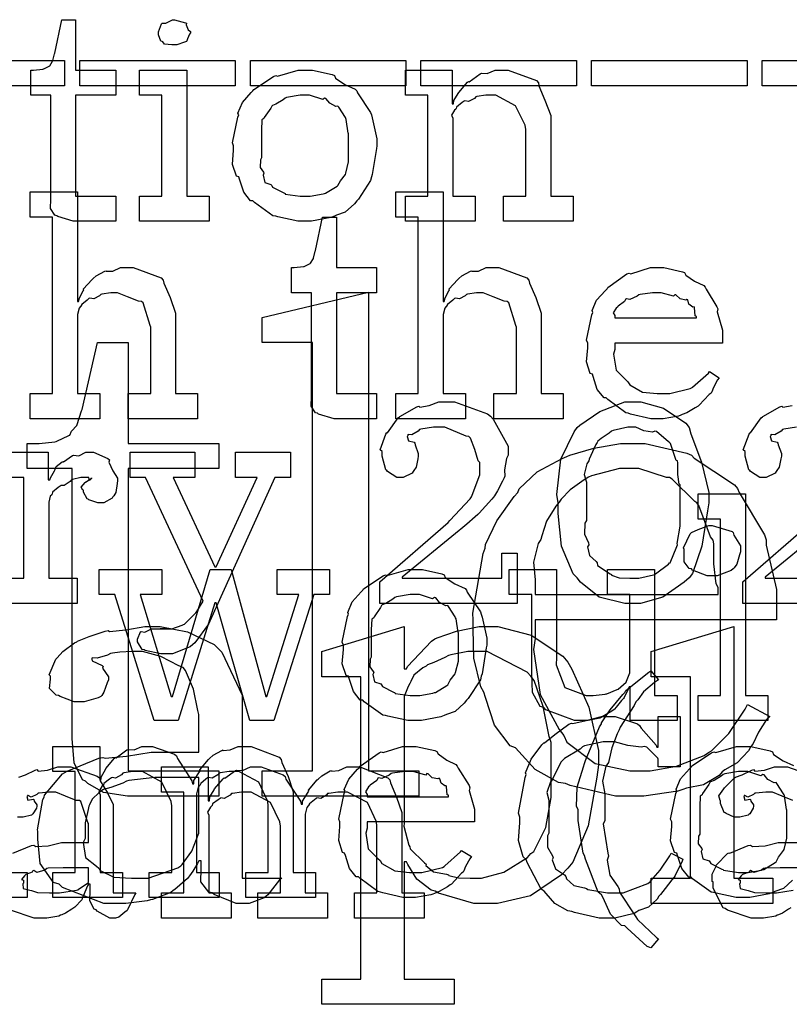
# Model space of a CAD drawing. Extents: x 0 to 8.5, y 0 to 11.
# Tile 303 of 379: x 4.244 to 4.668, y 7.252 to 7.795. Entities that reach past the tile are written whole.
import ezdxf

# ---------------------------------------------------------------- set-up
doc = ezdxf.new("R2010")
doc.units = 0
doc.layers.get('0').update_dxf_attribs({"linetype": 'CONTINUOUS'})

msp = doc.modelspace()

# ---------------------------------------------------------------- linework, layer by layer
at = {"color": 0}
for points in [[(4.27664, 7.68371), (4.2736, 7.68371), (4.26503, 7.68625), (4.26449, 7.68674), (4.26346, 7.68701), (4.26107, 7.69069), (4.26124, 7.6959), (4.26124, 7.6976), (4.26124, 7.75315), (4.25017, 7.75315), (4.25017, 7.76704), (4.25168, 7.76704), (4.25168, 7.76704), (4.25678, 7.76758), (4.25711, 7.76768), (4.25743, 7.76774), (4.26036, 7.76926), (4.26058, 7.76942), (4.26058, 7.76942), (4.26221, 7.77197), (4.26232, 7.77225), (4.26232, 7.77225), (4.26329, 7.77599), (4.2634, 7.77636), (4.26731, 7.79482), (4.2749, 7.79482), (4.2749, 7.76704), (4.29704, 7.76704), (4.29704, 7.75315), (4.2749, 7.75315), (4.2749, 7.6976), (4.29704, 7.6976), (4.29704, 7.68371), (4.29606, 7.68371), (4.29383, 7.68371), (4.29313, 7.68371), (4.29189, 7.68371), (4.28907, 7.68371), (4.28814, 7.68371), (4.28674, 7.68371), (4.28353, 7.68371), (4.2825, 7.68371), (4.28103, 7.68371), (4.27772, 7.68371), (4.27664, 7.68371)], [(4.32937, 7.78093), (4.32796, 7.78093), (4.32379, 7.78142), (4.32297, 7.78261), (4.32264, 7.78288), (4.32189, 7.78304), (4.32047, 7.78651), (4.32047, 7.78765), (4.32047, 7.78808), (4.32047, 7.78808), (4.32226, 7.79254), (4.32264, 7.79286), (4.32264, 7.79286), (4.3246, 7.79286), (4.32818, 7.79482), (4.32937, 7.79482), (4.32937, 7.79482), (4.3355, 7.79318), (4.33589, 7.79286), (4.33578, 7.79199), (4.33686, 7.78917), (4.33826, 7.78836), (4.33826, 7.78808), (4.33826, 7.78765), (4.33772, 7.78689), (4.33653, 7.78424), (4.3361, 7.7831), (4.33589, 7.78288), (4.33496, 7.78239), (4.33074, 7.78093), (4.32937, 7.78093)], [(4.18311, 7.77225), (4.26882, 7.77225), (4.26882, 7.75836), (4.18311, 7.75836), (4.18311, 7.77225)], [(4.27713, 7.77225), (4.36285, 7.77225), (4.36285, 7.75836), (4.27713, 7.75836), (4.27713, 7.77225)], [(4.37115, 7.77225), (4.45687, 7.77225), (4.45687, 7.75836), (4.37115, 7.75836), (4.37115, 7.77225)], [(4.46511, 7.77225), (4.55083, 7.77225), (4.55083, 7.75836), (4.46511, 7.75836), (4.46511, 7.77225)], [(4.55914, 7.77225), (4.64486, 7.77225), (4.64486, 7.75836), (4.55914, 7.75836), (4.55914, 7.77225)], [(4.6531, 7.77225), (4.73882, 7.77225), (4.73882, 7.75836), (4.6531, 7.75836), (4.6531, 7.77225)], [(4.31006, 7.6976), (4.32243, 7.6976), (4.32243, 7.75315), (4.31006, 7.75315), (4.31006, 7.76704), (4.3361, 7.76704), (4.3361, 7.6976), (4.34847, 7.6976), (4.34847, 7.68371), (4.31006, 7.68371), (4.31006, 7.6976)], [(4.40142, 7.68371), (4.39735, 7.68371), (4.38633, 7.68608), (4.38514, 7.68653), (4.38363, 7.68679), (4.37343, 7.69412), (4.37256, 7.69499), (4.37125, 7.69499), (4.36751, 7.69971), (4.36518, 7.70697), (4.36475, 7.70822), (4.3635, 7.70861), (4.36128, 7.715), (4.36193, 7.72282), (4.36193, 7.72537), (4.36128, 7.72694), (4.36426, 7.74104), (4.36475, 7.74229), (4.36431, 7.74338), (4.36675, 7.74914), (4.37169, 7.75467), (4.37256, 7.75553), (4.37304, 7.75629), (4.3839, 7.76357), (4.38514, 7.764), (4.38612, 7.76361), (4.39757, 7.76704), (4.40142, 7.76704), (4.40543, 7.76704), (4.41624, 7.76454), (4.41749, 7.764), (4.41808, 7.76264), (4.42329, 7.75911), (4.42899, 7.75651), (4.42985, 7.75553), (4.43018, 7.75444), (4.43739, 7.7436), (4.43788, 7.74229), (4.43837, 7.74078), (4.44092, 7.72922), (4.44092, 7.72537), (4.44065, 7.72379), (4.43837, 7.70953), (4.43788, 7.70822), (4.43739, 7.70611), (4.43072, 7.69596), (4.42985, 7.69499), (4.42854, 7.69325), (4.42344, 7.68875), (4.41868, 7.68707), (4.41749, 7.68653), (4.41558, 7.68582), (4.40494, 7.68371), (4.40142, 7.68371)], [(4.4566, 7.6976), (4.46897, 7.6976), (4.46897, 7.75315), (4.4566, 7.75315), (4.4566, 7.76704), (4.48242, 7.76704), (4.48242, 7.74837), (4.48307, 7.74837), (4.48307, 7.74837), (4.48335, 7.75032), (4.48574, 7.75413), (4.48611, 7.75467), (4.486, 7.75472), (4.49078, 7.76031), (4.49132, 7.76074), (4.49169, 7.76058), (4.49778, 7.76503), (4.49849, 7.76531), (4.49849, 7.76531), (4.50174, 7.76508), (4.50613, 7.76704), (4.5076, 7.76704), (4.51318, 7.76704), (4.52881, 7.76129), (4.52994, 7.7601), (4.53006, 7.75836), (4.53347, 7.75049), (4.53668, 7.74192), (4.53668, 7.73904), (4.53668, 7.6976), (4.54904, 7.6976), (4.54904, 7.68371), (4.51064, 7.68371), (4.51064, 7.6976), (4.523, 7.6976), (4.523, 7.73426), (4.52257, 7.73671), (4.51731, 7.74735), (4.5064, 7.75315), (4.50282, 7.75315), (4.50097, 7.75315), (4.49604, 7.75244), (4.49544, 7.75228), (4.49468, 7.75142), (4.49138, 7.74972), (4.48936, 7.75017), (4.48893, 7.74989), (4.48785, 7.74914), (4.48475, 7.74664), (4.48449, 7.74582), (4.48438, 7.74556), (4.48361, 7.7449), (4.48204, 7.74219), (4.48264, 7.7405), (4.48264, 7.7399), (4.48264, 7.6976), (4.49501, 7.6976), (4.49501, 7.68371), (4.4566, 7.68371), (4.4566, 7.6976)], [(4.40142, 7.6976), (4.40408, 7.6976), (4.41129, 7.69889), (4.41206, 7.69911), (4.4126, 7.69928), (4.41894, 7.70301), (4.41943, 7.70344), (4.41943, 7.70344), (4.42079, 7.70594), (4.42356, 7.70958), (4.42378, 7.71018), (4.42378, 7.71018), (4.42529, 7.71653), (4.42529, 7.71864), (4.42529, 7.7321), (4.42513, 7.73232), (4.42399, 7.73975), (4.42378, 7.74035), (4.42356, 7.74094), (4.41992, 7.74664), (4.41943, 7.74707), (4.41835, 7.74696), (4.41493, 7.74875), (4.41282, 7.75142), (4.41206, 7.75163), (4.41108, 7.75087), (4.40381, 7.75315), (4.40142, 7.75315), (4.39865, 7.75315), (4.39111, 7.7519), (4.39035, 7.75163), (4.38921, 7.75065), (4.38525, 7.74821), (4.38336, 7.7475), (4.38297, 7.74707), (4.38243, 7.74599), (4.37885, 7.741), (4.37864, 7.74035), (4.37756, 7.73964), (4.37733, 7.734), (4.37733, 7.7321), (4.37733, 7.71864), (4.37674, 7.71756), (4.37651, 7.71337), (4.37842, 7.71083), (4.37864, 7.71018), (4.37819, 7.70915), (4.37912, 7.70508), (4.38249, 7.704), (4.38297, 7.70344), (4.3834, 7.70253), (4.3896, 7.69937), (4.39035, 7.69911), (4.3904, 7.69874), (4.39865, 7.6976), (4.40142, 7.6976)], [(4.24983, 7.58876), (4.26221, 7.58876), (4.26221, 7.68599), (4.24983, 7.68599), (4.24983, 7.69987), (4.27588, 7.69987), (4.27588, 7.63954), (4.27653, 7.63954), (4.27653, 7.63954), (4.27701, 7.6415), (4.27903, 7.64529), (4.27935, 7.64583), (4.27908, 7.64632), (4.28401, 7.65169), (4.28456, 7.65213), (4.28456, 7.65213), (4.28624, 7.65365), (4.29101, 7.65625), (4.29172, 7.65647), (4.29178, 7.65625), (4.29531, 7.65625), (4.29958, 7.65821), (4.30106, 7.65821), (4.30658, 7.65821), (4.32206, 7.65246), (4.32319, 7.65126), (4.32346, 7.64953), (4.32699, 7.64165), (4.32992, 7.63308), (4.32992, 7.63021), (4.32992, 7.58876), (4.34207, 7.58876), (4.34207, 7.57487), (4.30388, 7.57487), (4.30388, 7.58876), (4.31625, 7.58876), (4.31625, 7.62543), (4.31597, 7.62631), (4.31207, 7.63878), (4.31125, 7.63954), (4.30946, 7.6396), (4.30354, 7.64199), (4.2979, 7.64432), (4.29606, 7.64432), (4.29422, 7.64432), (4.28928, 7.64361), (4.28868, 7.64344), (4.28803, 7.64258), (4.28489, 7.6409), (4.28267, 7.64133), (4.28217, 7.64106), (4.28119, 7.64025), (4.27826, 7.63781), (4.27778, 7.63699), (4.27761, 7.63672), (4.27681, 7.63579), (4.27588, 7.63226), (4.27588, 7.63108), (4.27588, 7.58876), (4.28825, 7.58876), (4.28825, 7.57487), (4.24983, 7.57487), (4.24983, 7.58876)], [(4.45133, 7.58876), (4.46371, 7.58876), (4.46371, 7.68599), (4.45133, 7.68599), (4.45133, 7.69987), (4.47738, 7.69987), (4.47738, 7.63954), (4.47803, 7.63954), (4.47803, 7.63954), (4.47851, 7.6415), (4.48053, 7.64529), (4.48085, 7.64583), (4.48058, 7.64632), (4.48551, 7.65169), (4.48606, 7.65213), (4.48606, 7.65213), (4.48774, 7.65365), (4.49251, 7.65625), (4.49322, 7.65647), (4.49328, 7.65625), (4.49681, 7.65625), (4.50108, 7.65821), (4.50256, 7.65821), (4.50808, 7.65821), (4.52354, 7.65246), (4.52468, 7.65126), (4.52496, 7.64953), (4.52849, 7.64165), (4.53142, 7.63308), (4.53142, 7.63021), (4.53142, 7.58876), (4.54357, 7.58876), (4.54357, 7.57487), (4.50537, 7.57487), (4.50537, 7.58876), (4.51774, 7.58876), (4.51774, 7.62543), (4.51747, 7.62631), (4.51357, 7.63878), (4.51275, 7.63954), (4.51096, 7.6396), (4.50504, 7.64199), (4.4994, 7.64432), (4.49756, 7.64432), (4.49571, 7.64432), (4.49078, 7.64361), (4.49018, 7.64344), (4.48953, 7.64258), (4.48639, 7.6409), (4.48415, 7.64133), (4.48367, 7.64106), (4.48269, 7.64025), (4.47976, 7.63781), (4.47928, 7.63699), (4.47911, 7.63672), (4.47831, 7.63579), (4.47738, 7.63226), (4.47738, 7.63108), (4.47738, 7.58876), (4.48975, 7.58876), (4.48975, 7.57487), (4.45133, 7.57487), (4.45133, 7.58876)], [(4.42031, 7.57487), (4.41726, 7.57487), (4.40869, 7.57742), (4.40815, 7.5779), (4.40712, 7.57818), (4.40474, 7.58188), (4.40489, 7.58708), (4.40489, 7.58876), (4.40489, 7.64432), (4.39382, 7.64432), (4.39382, 7.65821), (4.39535, 7.65821), (4.39535, 7.65821), (4.40044, 7.65875), (4.40076, 7.65886), (4.4011, 7.6589), (4.40403, 7.66043), (4.40424, 7.6606), (4.40424, 7.6606), (4.40587, 7.66314), (4.40597, 7.66342), (4.40597, 7.66342), (4.40696, 7.66715), (4.40707, 7.66754), (4.41097, 7.68599), (4.41857, 7.68599), (4.41857, 7.65821), (4.44069, 7.65821), (4.44069, 7.64432), (4.41857, 7.64432), (4.41857, 7.58876), (4.44069, 7.58876), (4.44069, 7.57487), (4.43972, 7.57487), (4.4375, 7.57487), (4.43679, 7.57487), (4.43554, 7.57487), (4.43272, 7.57487), (4.43181, 7.57487), (4.43039, 7.57487), (4.42719, 7.57487), (4.42617, 7.57487), (4.42469, 7.57487), (4.42139, 7.57487), (4.42031, 7.57487)], [(4.59592, 7.57487), (4.59179, 7.57487), (4.58062, 7.57742), (4.57943, 7.5779), (4.57801, 7.57818), (4.56808, 7.5855), (4.56728, 7.58637), (4.56608, 7.58632), (4.56233, 7.59093), (4.56011, 7.59814), (4.55968, 7.59939), (4.55843, 7.59978), (4.55643, 7.60628), (4.55707, 7.61399), (4.55707, 7.61654), (4.55643, 7.61811), (4.5594, 7.63222), (4.5599, 7.63346), (4.55946, 7.6345), (4.5619, 7.64014), (4.56685, 7.64561), (4.56771, 7.64649), (4.56819, 7.64725), (4.57867, 7.65468), (4.57986, 7.65517), (4.58083, 7.65479), (4.59164, 7.65821), (4.59526, 7.65821), (4.59907, 7.65821), (4.60932, 7.65588), (4.61046, 7.65539), (4.61111, 7.65403), (4.61594, 7.65061), (4.62099, 7.64822), (4.62175, 7.64735), (4.62224, 7.64626), (4.62825, 7.63661), (4.62869, 7.63542), (4.62831, 7.63385), (4.63129, 7.62364), (4.63129, 7.62022), (4.63129, 7.61654), (4.57206, 7.61654), (4.57206, 7.61307), (4.57135, 7.61046), (4.57269, 7.60167), (4.57801, 7.59636), (4.57921, 7.59526), (4.58024, 7.59364), (4.58724, 7.58957), (4.59538, 7.58876), (4.5981, 7.58876), (4.60221, 7.58876), (4.61356, 7.59147), (4.61458, 7.59201), (4.61481, 7.59233), (4.62354, 7.60004), (4.62414, 7.60092), (4.62956, 7.59744), (4.62858, 7.59625), (4.62631, 7.59207), (4.62543, 7.58963), (4.625, 7.58897), (4.62403, 7.58826), (4.61854, 7.58236), (4.61783, 7.58182), (4.61632, 7.58089), (4.61176, 7.57818), (4.60915, 7.57715), (4.60829, 7.57682), (4.6071, 7.57633), (4.59868, 7.57487), (4.59592, 7.57487)], [(4.37761, 7.38075), (4.40539, 7.38075), (4.40539, 7.61686), (4.37761, 7.61686), (4.37761, 7.63075), (4.43619, 7.64464), (4.43619, 7.38075), (4.46397, 7.38075), (4.46397, 7.36686), (4.37761, 7.36686), (4.37761, 7.38075)], [(4.57206, 7.63043), (4.61697, 7.63043), (4.61697, 7.63129), (4.61621, 7.63157), (4.61589, 7.63613), (4.61567, 7.6365), (4.61496, 7.63644), (4.61279, 7.63797), (4.61219, 7.64035), (4.61176, 7.64063), (4.61106, 7.64025), (4.60792, 7.6409), (4.60568, 7.64312), (4.60504, 7.64324), (4.60433, 7.64236), (4.5975, 7.64432), (4.59526, 7.64432), (4.59278, 7.64432), (4.58599, 7.64344), (4.58529, 7.64324), (4.58421, 7.64236), (4.58024, 7.64057), (4.57835, 7.6409), (4.5779, 7.64063), (4.57736, 7.63949), (4.57379, 7.63693), (4.57357, 7.6365), (4.57281, 7.6359), (4.57113, 7.63325), (4.57206, 7.63178), (4.57206, 7.63129), (4.57206, 7.63043)], [(4.30794, 7.36686), (4.3035, 7.36686), (4.29025, 7.36893), (4.28163, 7.37375), (4.28039, 7.37511), (4.2786, 7.37582), (4.27399, 7.38519), (4.273, 7.39865), (4.273, 7.4031), (4.273, 7.54742), (4.24826, 7.54742), (4.24826, 7.56131), (4.25174, 7.56131), (4.25483, 7.56131), (4.26335, 7.56222), (4.26411, 7.56239), (4.26454, 7.56256), (4.27121, 7.56554), (4.27171, 7.56586), (4.27171, 7.56586), (4.27263, 7.56799), (4.27561, 7.57118), (4.27582, 7.57172), (4.27582, 7.57172), (4.27821, 7.57921), (4.27843, 7.57997), (4.28689, 7.61686), (4.30382, 7.61686), (4.30382, 7.56131), (4.35374, 7.56131), (4.35374, 7.54742), (4.30382, 7.54742), (4.30382, 7.38075), (4.35374, 7.38075), (4.35374, 7.36686), (4.35161, 7.36686), (4.34685, 7.36686), (4.34526, 7.36686), (4.34244, 7.36686), (4.3361, 7.36686), (4.33399, 7.36686), (4.33074, 7.36686), (4.3234, 7.36686), (4.32096, 7.36686), (4.31771, 7.36686), (4.31039, 7.36686), (4.30794, 7.36686)], [(4.44243, 7.48497), (4.48019, 7.51774), (4.48107, 7.51872), (4.49224, 7.53071), (4.493, 7.53185), (4.49333, 7.53276), (4.49756, 7.544), (4.49756, 7.54769), (4.49756, 7.55072), (4.49675, 7.5516), (4.49479, 7.55783), (4.49246, 7.56418), (4.49149, 7.56506), (4.49013, 7.56521), (4.4784, 7.57026), (4.47456, 7.57026), (4.472, 7.57026), (4.46506, 7.56917), (4.46436, 7.56896), (4.46354, 7.56803), (4.46007, 7.56597), (4.45817, 7.56619), (4.45785, 7.56592), (4.45785, 7.56549), (4.45757, 7.56511), (4.45833, 7.56278), (4.46143, 7.5619), (4.46175, 7.56136), (4.46192, 7.56049), (4.46371, 7.55578), (4.46371, 7.55419), (4.46343, 7.55268), (4.46251, 7.54813), (4.46132, 7.54633), (4.46089, 7.54574), (4.46035, 7.54492), (4.45535, 7.54249), (4.45372, 7.54249), (4.45188, 7.54249), (4.44678, 7.54574), (4.44635, 7.54639), (4.44586, 7.54671), (4.44374, 7.55431), (4.44374, 7.55681), (4.44276, 7.55767), (4.4459, 7.5664), (4.44635, 7.56722), (4.44672, 7.56717), (4.45253, 7.57531), (4.45329, 7.5759), (4.45344, 7.57607), (4.46289, 7.58143), (4.46392, 7.58176), (4.46457, 7.58122), (4.46967, 7.58214), (4.4751, 7.58415), (4.47694, 7.58415), (4.48356, 7.58415), (4.50179, 7.57764), (4.50342, 7.57633), (4.50489, 7.5746), (4.51318, 7.55979), (4.51318, 7.55485), (4.51232, 7.553), (4.51118, 7.54671), (4.51133, 7.54324), (4.51101, 7.54226), (4.51004, 7.54053), (4.50726, 7.5351), (4.50575, 7.53244), (4.50515, 7.53162), (4.50424, 7.53054), (4.49729, 7.52285), (4.49647, 7.52208), (4.49496, 7.52078), (4.4904, 7.51676), (4.48714, 7.51394), (4.48628, 7.51318), (4.45481, 7.48757), (4.45481, 7.48693), (4.50971, 7.48693), (4.50971, 7.50082), (4.51818, 7.50082), (4.51818, 7.47304), (4.44243, 7.47304), (4.44243, 7.48497)], [(4.58214, 7.47304), (4.57742, 7.47304), (4.56337, 7.47657), (4.55311, 7.48481), (4.55132, 7.48714), (4.5491, 7.48947), (4.54264, 7.50456), (4.54069, 7.52263), (4.54069, 7.5286), (4.53999, 7.53315), (4.54226, 7.55263), (4.54953, 7.56771), (4.55132, 7.57004), (4.55268, 7.57129), (4.56375, 7.57894), (4.57753, 7.58415), (4.58214, 7.58415), (4.58632, 7.58415), (4.59885, 7.58062), (4.61117, 7.57243), (4.61296, 7.57004), (4.61382, 7.56657), (4.61968, 7.55094), (4.62381, 7.53418), (4.62381, 7.5286), (4.6231, 7.52403), (4.62001, 7.50456), (4.61475, 7.48953), (4.61296, 7.48714), (4.61025, 7.48481), (4.59853, 7.47657), (4.58621, 7.47304), (4.58214, 7.47304)], [(4.58214, 7.48693), (4.58513, 7.48693), (4.59326, 7.48876), (4.59407, 7.4891), (4.59435, 7.48931), (4.60157, 7.49474), (4.60211, 7.49539), (4.60254, 7.49539), (4.60622, 7.50439), (4.60644, 7.50538), (4.60628, 7.50603), (4.60796, 7.51563), (4.60796, 7.51882), (4.60796, 7.53836), (4.60742, 7.53879), (4.60678, 7.54417), (4.60667, 7.55063), (4.60644, 7.5516), (4.60579, 7.55186), (4.6026, 7.56114), (4.60211, 7.56179), (4.60157, 7.56207), (4.59489, 7.56776), (4.59407, 7.56808), (4.59283, 7.56754), (4.58789, 7.56825), (4.58356, 7.57026), (4.58214, 7.57026), (4.57915, 7.57026), (4.57101, 7.56847), (4.57021, 7.56808), (4.56885, 7.567), (4.56451, 7.56396), (4.56267, 7.56244), (4.56218, 7.56179), (4.56147, 7.56065), (4.55783, 7.55263), (4.55761, 7.5516), (4.55653, 7.55007), (4.55518, 7.54422), (4.55632, 7.53982), (4.55632, 7.53836), (4.55632, 7.51882), (4.55544, 7.51731), (4.55533, 7.51129), (4.5574, 7.5064), (4.55761, 7.50538), (4.55701, 7.50429), (4.55806, 7.4994), (4.56164, 7.4961), (4.56218, 7.49539), (4.5625, 7.49403), (4.56939, 7.48947), (4.57021, 7.4891), (4.57015, 7.48872), (4.57438, 7.48719), (4.58018, 7.48693), (4.58214, 7.48693)], [(4.58165, 7.36686), (4.57243, 7.36686), (4.54747, 7.37267), (4.54476, 7.37381), (4.54101, 7.37446), (4.52815, 7.38146), (4.51904, 7.3915), (4.51719, 7.39356), (4.51426, 7.39458), (4.50564, 7.40593), (4.50082, 7.42117), (4.49983, 7.42415), (4.4981, 7.42703), (4.49431, 7.44293), (4.49397, 7.45882), (4.49397, 7.46408), (4.49371, 7.46772), (4.4994, 7.50065), (4.50049, 7.50358), (4.50076, 7.50558), (4.507, 7.51867), (4.51654, 7.53207), (4.5185, 7.53418), (4.51926, 7.53629), (4.52929, 7.54562), (4.54303, 7.553), (4.54563, 7.55414), (4.54715, 7.55479), (4.56049, 7.55871), (4.57519, 7.56131), (4.58014, 7.56131), (4.58865, 7.56131), (4.61171, 7.55588), (4.61421, 7.55479), (4.61572, 7.55311), (4.62657, 7.54601), (4.63786, 7.53836), (4.6396, 7.53635), (4.64051, 7.53418), (4.65451, 7.5109), (4.65543, 7.50814), (4.65539, 7.50526), (4.66108, 7.48074), (4.66108, 7.47254), (4.66108, 7.46408), (4.52806, 7.46408), (4.52806, 7.45367), (4.52724, 7.44775), (4.53082, 7.42296), (4.54124, 7.40354), (4.54389, 7.40028), (4.54563, 7.3966), (4.56119, 7.38493), (4.58024, 7.38075), (4.58664, 7.38075), (4.59142, 7.38075), (4.6059, 7.38331), (4.62125, 7.38926), (4.62354, 7.39094), (4.62517, 7.39182), (4.63476, 7.40142), (4.64372, 7.41471), (4.64501, 7.41743), (4.65739, 7.41069), (4.6556, 7.40912), (4.65121, 7.40207), (4.64806, 7.39556), (4.64697, 7.39421), (4.64561, 7.39182), (4.63932, 7.38514), (4.63265, 7.38135), (4.63113, 7.38032), (4.62944, 7.37819), (4.62082, 7.37315), (4.61149, 7.37121), (4.60943, 7.37056), (4.60672, 7.36962), (4.58789, 7.36686), (4.58165, 7.36686)], [(4.32497, 7.44526), (4.32189, 7.44526), (4.31326, 7.4471), (4.31261, 7.44743), (4.31147, 7.4476), (4.30892, 7.45187), (4.30892, 7.45329), (4.30892, 7.45329), (4.31071, 7.45736), (4.31108, 7.45762), (4.31108, 7.45762), (4.3131, 7.45725), (4.31662, 7.45915), (4.31782, 7.45915), (4.31782, 7.45915), (4.32221, 7.45915), (4.32368, 7.45915), (4.32368, 7.45915), (4.32585, 7.45915), (4.32585, 7.45915), (4.32547, 7.45915), (4.3246, 7.45915), (4.32433, 7.45915), (4.32362, 7.45915), (4.322, 7.45915), (4.3215, 7.45915), (4.3226, 7.45915), (4.32503, 7.45915), (4.32585, 7.45915), (4.32796, 7.45915), (4.33361, 7.46115), (4.33431, 7.46153), (4.33479, 7.46169), (4.34115, 7.46789), (4.34169, 7.46869), (4.34517, 7.47433), (4.31347, 7.54249), (4.30501, 7.54249), (4.30501, 7.55638), (4.3406, 7.55638), (4.3406, 7.54249), (4.32867, 7.54249), (4.35167, 7.49322), (4.35232, 7.49322), (4.37489, 7.54249), (4.36296, 7.54249), (4.36296, 7.55638), (4.39333, 7.55638), (4.39333, 7.54249), (4.38465, 7.54249), (4.34885, 7.46326), (4.34804, 7.46164), (4.3405, 7.45133), (4.33951, 7.45047), (4.33794, 7.44917), (4.32818, 7.44526), (4.32497, 7.44526)], [(4.52806, 7.47797), (4.62896, 7.47797), (4.62896, 7.48188), (4.62788, 7.48394), (4.62657, 7.49496), (4.62657, 7.50597), (4.62614, 7.50792), (4.62478, 7.50976), (4.61822, 7.52713), (4.61724, 7.52854), (4.61615, 7.52929), (4.60357, 7.54161), (4.60206, 7.54243), (4.60053, 7.54254), (4.58524, 7.54742), (4.58014, 7.54742), (4.57449, 7.54742), (4.55919, 7.54346), (4.55757, 7.54264), (4.55501, 7.54113), (4.54731, 7.53569), (4.54237, 7.53049), (4.54129, 7.52897), (4.53944, 7.52675), (4.5344, 7.51833), (4.53185, 7.51036), (4.53131, 7.50836), (4.52968, 7.50618), (4.52724, 7.49576), (4.52806, 7.486), (4.52806, 7.48275), (4.52806, 7.47797)], [(4.61789, 7.42236), (4.63026, 7.42236), (4.63026, 7.51958), (4.61789, 7.51958), (4.61789, 7.53347), (4.64393, 7.53347), (4.64393, 7.42236), (4.65631, 7.42236), (4.65631, 7.40847), (4.61789, 7.40847), (4.61789, 7.42236)], [(4.62571, 7.48822), (4.62283, 7.48822), (4.61486, 7.49149), (4.61421, 7.49214), (4.61301, 7.4924), (4.61014, 7.49593), (4.61029, 7.50011), (4.61029, 7.50146), (4.61029, 7.50276), (4.60986, 7.50364), (4.61356, 7.51144), (4.61421, 7.5121), (4.61421, 7.5121), (4.61789, 7.51378), (4.62375, 7.516), (4.62571, 7.516), (4.62571, 7.516), (4.63656, 7.51275), (4.63721, 7.5121), (4.63753, 7.51064), (4.64133, 7.50478), (4.64133, 7.50276), (4.64133, 7.50146), (4.64074, 7.49983), (4.63921, 7.49479), (4.63775, 7.49274), (4.63721, 7.49214), (4.63618, 7.49115), (4.62831, 7.48822), (4.62571, 7.48822)], [(4.2965, 7.47792), (4.28782, 7.47792), (4.28782, 7.49181), (4.32232, 7.49181), (4.32232, 7.47792), (4.31039, 7.47792), (4.32753, 7.42171), (4.32818, 7.42171), (4.34901, 7.49181), (4.36051, 7.49181), (4.37961, 7.42171), (4.38026, 7.42171), (4.39785, 7.47792), (4.3859, 7.47792), (4.3859, 7.49181), (4.41476, 7.49181), (4.41476, 7.47792), (4.40608, 7.47792), (4.38417, 7.40847), (4.37093, 7.40847), (4.35226, 7.47336), (4.35161, 7.47336), (4.33143, 7.40847), (4.31819, 7.40847), (4.2965, 7.47792)], [(4.46192, 7.40847), (4.45785, 7.40847), (4.44683, 7.41086), (4.44564, 7.41129), (4.44412, 7.41157), (4.43392, 7.41889), (4.43306, 7.41976), (4.43175, 7.41976), (4.428, 7.42449), (4.42567, 7.43175), (4.42524, 7.433), (4.42399, 7.43338), (4.42176, 7.43978), (4.42242, 7.4476), (4.42242, 7.45014), (4.42176, 7.45171), (4.42475, 7.46582), (4.42524, 7.46707), (4.42481, 7.46815), (4.42725, 7.4739), (4.43218, 7.47944), (4.43306, 7.48031), (4.43354, 7.48107), (4.44439, 7.48833), (4.44564, 7.48876), (4.44661, 7.48839), (4.45806, 7.49181), (4.46192, 7.49181), (4.46593, 7.49181), (4.47672, 7.48931), (4.47797, 7.48876), (4.47857, 7.48742), (4.48378, 7.48389), (4.48947, 7.48128), (4.49035, 7.48031), (4.49067, 7.47922), (4.49789, 7.46838), (4.49837, 7.46707), (4.49886, 7.46556), (4.50142, 7.454), (4.50142, 7.45014), (4.50114, 7.44857), (4.49886, 7.43431), (4.49837, 7.433), (4.49789, 7.43088), (4.49121, 7.42074), (4.49035, 7.41976), (4.48904, 7.41803), (4.48394, 7.41351), (4.47917, 7.41183), (4.47797, 7.41129), (4.47607, 7.4106), (4.46544, 7.40847), (4.46192, 7.40847)], [(4.55528, 7.40847), (4.54969, 7.40847), (4.53401, 7.41444), (4.53293, 7.41564), (4.53093, 7.41629), (4.52658, 7.42393), (4.52621, 7.43435), (4.52621, 7.43778), (4.52621, 7.47792), (4.51383, 7.47792), (4.51383, 7.49181), (4.53988, 7.49181), (4.53988, 7.44319), (4.53961, 7.43918), (4.54449, 7.42671), (4.55615, 7.42236), (4.56006, 7.42236), (4.56006, 7.42236), (4.56662, 7.42313), (4.56722, 7.42324), (4.5676, 7.42333), (4.57324, 7.42557), (4.57374, 7.42583), (4.57374, 7.42583), (4.57818, 7.42974), (4.5785, 7.43018), (4.5785, 7.43018), (4.58024, 7.43474), (4.58024, 7.43625), (4.58024, 7.47792), (4.56787, 7.47792), (4.56787, 7.49181), (4.59392, 7.49181), (4.59392, 7.42236), (4.60628, 7.42236), (4.60628, 7.40847), (4.58046, 7.40847), (4.58046, 7.42714), (4.57981, 7.42714), (4.57954, 7.42626), (4.5771, 7.42122), (4.57676, 7.42062), (4.57574, 7.41954), (4.57281, 7.41596), (4.57189, 7.41487), (4.57156, 7.41456), (4.57042, 7.41363), (4.56506, 7.41054), (4.5644, 7.41021), (4.56369, 7.40978), (4.55735, 7.40847), (4.55528, 7.40847)], [(4.46192, 7.42236), (4.46457, 7.42236), (4.47179, 7.42367), (4.47254, 7.42389), (4.4731, 7.42404), (4.47944, 7.42779), (4.47993, 7.42822), (4.47993, 7.42822), (4.48128, 7.43072), (4.48406, 7.43435), (4.48426, 7.43494), (4.48426, 7.43494), (4.48579, 7.44129), (4.48579, 7.44342), (4.48579, 7.45688), (4.48562, 7.45708), (4.48449, 7.46451), (4.48426, 7.46511), (4.48406, 7.46571), (4.48042, 7.4714), (4.47993, 7.47185), (4.47885, 7.47174), (4.47542, 7.47353), (4.47331, 7.47618), (4.47254, 7.4764), (4.47157, 7.47564), (4.46431, 7.47792), (4.46192, 7.47792), (4.45915, 7.47792), (4.45161, 7.47667), (4.45085, 7.4764), (4.44971, 7.47542), (4.44575, 7.47299), (4.44385, 7.47228), (4.44347, 7.47185), (4.44293, 7.47076), (4.43935, 7.46576), (4.43913, 7.46511), (4.43804, 7.46442), (4.43782, 7.45876), (4.43782, 7.45688), (4.43782, 7.44342), (4.43722, 7.44233), (4.43701, 7.43815), (4.43892, 7.4356), (4.43913, 7.43494), (4.43869, 7.43392), (4.43961, 7.42985), (4.44299, 7.42876), (4.44347, 7.42822), (4.4439, 7.42731), (4.45008, 7.42415), (4.45085, 7.42389), (4.4509, 7.4235), (4.45915, 7.42236), (4.46192, 7.42236)], [(4.29872, 7.30767), (4.29047, 7.30767), (4.26768, 7.31657), (4.26574, 7.31831), (4.26275, 7.31922), (4.25537, 7.32975), (4.25401, 7.34315), (4.25401, 7.3476), (4.25396, 7.34836), (4.25689, 7.36496), (4.25749, 7.36626), (4.25771, 7.3674), (4.26764, 7.37907), (4.26899, 7.37993), (4.27018, 7.38064), (4.28765, 7.38775), (4.28982, 7.38818), (4.29124, 7.38775), (4.303, 7.38894), (4.31651, 7.391), (4.32107, 7.391), (4.34278, 7.391), (4.34278, 7.41183), (4.34224, 7.41411), (4.33979, 7.42589), (4.3355, 7.43619), (4.3341, 7.43767), (4.33171, 7.43875), (4.32183, 7.44374), (4.31164, 7.44656), (4.30826, 7.44656), (4.30599, 7.44656), (4.29926, 7.44629), (4.29525, 7.44569), (4.29417, 7.44547), (4.29249, 7.44456), (4.28674, 7.44282), (4.28435, 7.44314), (4.28375, 7.44288), (4.28375, 7.44243), (4.28407, 7.4414), (4.2895, 7.43881), (4.29004, 7.43832), (4.28976, 7.43744), (4.29308, 7.43257), (4.29308, 7.43093), (4.29226, 7.42936), (4.29047, 7.42421), (4.28928, 7.42225), (4.28874, 7.42182), (4.28738, 7.42106), (4.27957, 7.41878), (4.27701, 7.41878), (4.27414, 7.41878), (4.26628, 7.42171), (4.26551, 7.42225), (4.26411, 7.42247), (4.26053, 7.42622), (4.26096, 7.43126), (4.26096, 7.43289), (4.26031, 7.43375), (4.264, 7.44228), (4.26465, 7.44308), (4.26465, 7.44308), (4.26785, 7.4465), (4.27431, 7.45133), (4.2755, 7.45199), (4.27599, 7.45221), (4.28233, 7.45481), (4.29113, 7.45774), (4.29286, 7.45806), (4.29362, 7.45751), (4.30246, 7.45844), (4.31299, 7.46044), (4.31651, 7.46044), (4.3215, 7.46044), (4.33658, 7.45742), (4.35118, 7.45036), (4.3534, 7.44829), (4.35536, 7.44618), (4.36664, 7.42258), (4.36664, 7.41465), (4.36664, 7.32156), (4.38857, 7.32156), (4.38715, 7.32064), (4.38075, 7.3125), (4.37989, 7.31179), (4.37885, 7.31076), (4.3705, 7.30767), (4.36774, 7.30767), (4.36333, 7.30767), (4.35118, 7.31256), (4.35015, 7.31353), (4.34831, 7.31396), (4.34386, 7.31967), (4.34407, 7.32682), (4.34407, 7.32915), (4.34407, 7.33111), (4.34278, 7.33111), (4.34196, 7.32969), (4.33946, 7.32542), (4.33768, 7.32297), (4.33713, 7.32221), (4.33653, 7.3215), (4.32954, 7.31537), (4.32867, 7.31483), (4.32731, 7.31369), (4.31728, 7.30994), (4.31608, 7.30963), (4.31424, 7.30914), (4.30257, 7.30767), (4.29872, 7.30767)], [(4.41049, 7.266), (4.43197, 7.266), (4.43197, 7.43267), (4.41049, 7.43267), (4.41049, 7.44656), (4.45583, 7.46044), (4.45583, 7.43701), (4.45714, 7.43701), (4.45774, 7.43826), (4.47097, 7.45236), (4.47276, 7.4535), (4.47418, 7.4541), (4.48475, 7.45785), (4.49724, 7.46044), (4.50142, 7.46044), (4.50749, 7.46044), (4.52588, 7.45551), (4.54329, 7.44401), (4.54611, 7.44069), (4.54824, 7.43679), (4.55772, 7.41581), (4.56304, 7.39204), (4.56304, 7.38406), (4.56207, 7.37733), (4.55735, 7.35042), (4.54893, 7.33051), (4.54611, 7.32721), (4.54258, 7.32351), (4.5255, 7.31185), (4.50743, 7.30767), (4.50142, 7.30767), (4.49431, 7.30767), (4.47478, 7.31332), (4.47299, 7.3144), (4.47076, 7.315), (4.46294, 7.32101), (4.45796, 7.3291), (4.45714, 7.33068), (4.45583, 7.33068), (4.45583, 7.266), (4.4834, 7.266), (4.4834, 7.25211), (4.41049, 7.25211), (4.41049, 7.266)], [(4.59207, 7.32156), (4.61376, 7.32156), (4.61376, 7.43267), (4.59207, 7.43267), (4.59207, 7.44656), (4.63764, 7.46044), (4.63764, 7.32156), (4.65913, 7.32156), (4.65913, 7.30767), (4.59207, 7.30767), (4.59207, 7.32156)], [(4.49447, 7.32156), (4.49854, 7.32156), (4.51079, 7.32497), (4.52387, 7.33296), (4.52572, 7.33524), (4.5274, 7.33637), (4.5339, 7.3495), (4.537, 7.36615), (4.537, 7.37169), (4.537, 7.39643), (4.53586, 7.39979), (4.5325, 7.41629), (4.52756, 7.43061), (4.52572, 7.43289), (4.52371, 7.43517), (4.50174, 7.44656), (4.49447, 7.44656), (4.49094, 7.44656), (4.48156, 7.44476), (4.48036, 7.44439), (4.4784, 7.44325), (4.47222, 7.44049), (4.46886, 7.43918), (4.46799, 7.43853), (4.46615, 7.43756), (4.46132, 7.4336), (4.45964, 7.42996), (4.4591, 7.42899), (4.45817, 7.42731), (4.456, 7.42176), (4.45583, 7.41775), (4.45583, 7.41639), (4.45583, 7.35172), (4.45568, 7.35037), (4.45856, 7.3399), (4.4591, 7.33892), (4.45925, 7.33772), (4.46707, 7.33003), (4.46799, 7.32938), (4.46783, 7.32856), (4.47206, 7.32508), (4.47917, 7.32389), (4.48036, 7.32351), (4.48053, 7.32303), (4.48589, 7.32183), (4.49229, 7.32156), (4.49447, 7.32156)], [(4.5919, 7.28315), (4.5899, 7.2839), (4.57878, 7.29406), (4.57758, 7.29531), (4.57563, 7.29551), (4.56961, 7.30176), (4.56554, 7.31082), (4.56456, 7.31244), (4.56278, 7.31396), (4.55583, 7.33219), (4.55524, 7.33415), (4.55458, 7.33539), (4.55176, 7.35351), (4.55176, 7.35954), (4.55083, 7.36122), (4.55122, 7.37175), (4.55464, 7.38297), (4.55524, 7.38493), (4.55578, 7.38656), (4.56358, 7.405), (4.56456, 7.40662), (4.56472, 7.40728), (4.5695, 7.41444), (4.57639, 7.42279), (4.57758, 7.42399), (4.57801, 7.42507), (4.59071, 7.43517), (4.5919, 7.43593), (4.59603, 7.43093), (4.59386, 7.42947), (4.58783, 7.42432), (4.58458, 7.41997), (4.58365, 7.41878), (4.58263, 7.41678), (4.57497, 7.40479), (4.57433, 7.40338), (4.57324, 7.40121), (4.57026, 7.3935), (4.56879, 7.38699), (4.56847, 7.38536), (4.567, 7.38336), (4.56526, 7.37511), (4.56651, 7.36817), (4.56651, 7.36583), (4.56651, 7.35325), (4.56554, 7.35157), (4.56814, 7.33535), (4.56847, 7.33371), (4.56771, 7.33149), (4.56928, 7.32335), (4.57368, 7.31711), (4.57433, 7.31569), (4.57449, 7.31396), (4.58274, 7.30149), (4.58365, 7.30029), (4.58447, 7.29883), (4.59489, 7.28901), (4.59603, 7.28814), (4.5919, 7.28315)], [(4.56847, 7.29964), (4.56342, 7.29964), (4.54981, 7.30274), (4.54829, 7.30333), (4.54601, 7.30371), (4.53885, 7.30761), (4.53413, 7.31321), (4.5331, 7.3144), (4.53136, 7.3156), (4.52371, 7.33029), (4.52311, 7.33197), (4.52154, 7.33333), (4.51899, 7.34244), (4.51964, 7.35206), (4.51964, 7.35519), (4.51893, 7.35747), (4.52251, 7.37717), (4.52311, 7.37885), (4.52274, 7.37978), (4.52588, 7.38721), (4.53185, 7.39507), (4.53288, 7.39621), (4.53326, 7.39632), (4.53885, 7.40082), (4.54656, 7.40647), (4.54807, 7.40707), (4.54878, 7.40685), (4.55626, 7.40858), (4.56472, 7.41075), (4.5676, 7.41075), (4.5721, 7.41075), (4.58442, 7.40662), (4.58561, 7.40576), (4.58643, 7.40424), (4.59478, 7.39501), (4.59517, 7.39382), (4.59581, 7.39382), (4.59581, 7.41075), (4.60796, 7.41075), (4.60796, 7.38297), (4.59581, 7.38297), (4.59581, 7.38732), (4.59571, 7.38769), (4.58963, 7.39382), (4.58843, 7.39426), (4.58658, 7.39378), (4.5791, 7.39481), (4.57178, 7.39686), (4.56933, 7.39686), (4.56554, 7.39686), (4.55524, 7.39453), (4.55414, 7.39404), (4.55296, 7.39268), (4.54417, 7.38764), (4.54351, 7.38687), (4.54249, 7.38579), (4.53797, 7.37711), (4.53765, 7.37603), (4.53646, 7.37468), (4.53461, 7.36893), (4.53569, 7.36469), (4.53569, 7.36322), (4.53569, 7.34651), (4.53483, 7.34489), (4.53494, 7.33865), (4.53765, 7.33388), (4.53808, 7.33285), (4.53754, 7.33176), (4.53939, 7.32671), (4.54428, 7.3234), (4.54503, 7.32264), (4.54531, 7.32124), (4.54949, 7.31765), (4.55524, 7.31635), (4.55632, 7.31592), (4.55713, 7.31532), (4.56787, 7.31353), (4.5715, 7.31353), (4.5765, 7.31353), (4.59011, 7.31862), (4.59147, 7.31961), (4.5919, 7.32015), (4.597, 7.32596), (4.60238, 7.33388), (4.60297, 7.33544), (4.60949, 7.33219), (4.60915, 7.331), (4.60525, 7.32308), (4.60471, 7.32221), (4.60335, 7.32069), (4.59967, 7.31592), (4.59711, 7.31267), (4.59625, 7.31179), (4.59526, 7.31), (4.5905, 7.30561), (4.58529, 7.30376), (4.5841, 7.30311), (4.58263, 7.30225), (4.572, 7.29964), (4.56847, 7.29964)], [(4.20985, 7.32482), (4.22222, 7.32482), (4.22222, 7.38038), (4.20985, 7.38038), (4.20985, 7.39426), (4.23589, 7.39426), (4.23589, 7.32482), (4.24826, 7.32482), (4.24826, 7.31093), (4.20985, 7.31093), (4.20985, 7.32482)], [(4.26232, 7.32482), (4.27468, 7.32482), (4.27468, 7.38038), (4.26232, 7.38038), (4.26232, 7.39426), (4.28814, 7.39426), (4.28814, 7.3756), (4.28879, 7.3756), (4.28879, 7.3756), (4.28907, 7.37771), (4.29129, 7.38157), (4.29161, 7.38211), (4.29156, 7.38217), (4.29628, 7.38775), (4.29682, 7.38818), (4.29719, 7.38803), (4.30311, 7.39231), (4.30376, 7.39253), (4.30376, 7.39247), (4.30707, 7.39231), (4.31142, 7.39426), (4.31288, 7.39426), (4.31728, 7.39426), (4.32937, 7.38992), (4.33046, 7.38906), (4.33094, 7.38753), (4.33892, 7.37537), (4.33936, 7.37364), (4.34, 7.37364), (4.34, 7.37543), (4.3431, 7.38026), (4.34347, 7.38081), (4.34332, 7.3814), (4.34814, 7.38704), (4.34868, 7.38753), (4.34868, 7.38753), (4.35069, 7.38937), (4.35536, 7.39204), (4.35607, 7.39231), (4.35622, 7.39193), (4.36008, 7.39231), (4.36453, 7.39426), (4.36604, 7.39426), (4.37158, 7.39426), (4.3871, 7.38829), (4.38818, 7.3871), (4.38851, 7.38542), (4.39193, 7.37761), (4.39469, 7.36914), (4.39469, 7.36626), (4.39469, 7.32482), (4.40707, 7.32482), (4.40707, 7.31093), (4.36865, 7.31093), (4.36865, 7.32482), (4.38103, 7.32482), (4.38103, 7.36149), (4.38086, 7.36393), (4.37582, 7.37457), (4.3649, 7.38038), (4.36128, 7.38038), (4.35943, 7.38038), (4.35449, 7.37967), (4.35389, 7.3795), (4.35331, 7.37864), (4.35021, 7.37679), (4.34804, 7.37717), (4.3476, 7.3769), (4.34668, 7.37614), (4.34392, 7.37381), (4.34343, 7.37304), (4.34326, 7.37278), (4.34244, 7.37185), (4.34153, 7.36817), (4.34153, 7.36692), (4.34153, 7.32482), (4.35389, 7.32482), (4.35389, 7.31093), (4.31549, 7.31093), (4.31549, 7.32482), (4.32785, 7.32482), (4.32785, 7.36149), (4.32747, 7.36393), (4.32238, 7.37457), (4.31179, 7.38038), (4.30832, 7.38038), (4.30647, 7.38038), (4.30149, 7.37967), (4.30094, 7.3795), (4.30018, 7.37864), (4.29693, 7.37679), (4.29503, 7.37717), (4.29465, 7.3769), (4.29357, 7.37614), (4.29047, 7.37381), (4.29021, 7.37299), (4.2901, 7.37278), (4.28933, 7.37213), (4.28776, 7.36936), (4.28836, 7.36757), (4.28836, 7.36692), (4.28836, 7.32482), (4.30072, 7.32482), (4.30072, 7.31093), (4.26232, 7.31093), (4.26232, 7.32482)], [(4.45936, 7.31093), (4.45524, 7.31093), (4.44407, 7.31347), (4.44287, 7.31396), (4.44146, 7.31424), (4.43153, 7.32156), (4.43072, 7.32243), (4.42953, 7.32238), (4.42578, 7.32699), (4.42356, 7.33421), (4.42312, 7.33544), (4.42188, 7.33583), (4.41986, 7.34233), (4.42051, 7.35004), (4.42051, 7.3526), (4.41986, 7.35417), (4.42285, 7.36828), (4.42333, 7.36951), (4.4229, 7.37056), (4.42535, 7.37619), (4.43028, 7.38167), (4.43115, 7.38254), (4.43164, 7.38331), (4.44211, 7.39074), (4.44331, 7.39122), (4.44428, 7.39085), (4.45508, 7.39426), (4.45871, 7.39426), (4.46251, 7.39426), (4.47276, 7.39193), (4.4739, 7.39144), (4.47456, 7.39008), (4.47939, 7.38667), (4.48443, 7.38428), (4.48519, 7.3834), (4.48568, 7.38232), (4.49169, 7.37267), (4.49214, 7.37147), (4.49175, 7.3699), (4.49474, 7.35969), (4.49474, 7.35628), (4.49474, 7.3526), (4.43549, 7.3526), (4.43549, 7.34913), (4.43479, 7.34651), (4.43614, 7.33772), (4.44146, 7.33242), (4.44265, 7.33132), (4.44368, 7.32969), (4.45068, 7.32563), (4.45882, 7.32482), (4.46153, 7.32482), (4.46565, 7.32482), (4.477, 7.32753), (4.47803, 7.32807), (4.47825, 7.3284), (4.48699, 7.3361), (4.48757, 7.33697), (4.493, 7.3335), (4.49203, 7.33231), (4.48975, 7.32813), (4.48888, 7.32568), (4.48844, 7.32503), (4.48747, 7.32433), (4.48199, 7.31842), (4.48128, 7.31788), (4.47976, 7.31694), (4.47521, 7.31424), (4.4726, 7.31321), (4.47174, 7.31287), (4.47054, 7.31239), (4.46213, 7.31093), (4.45936, 7.31093)], [(4.32215, 7.31353), (4.33453, 7.31353), (4.33453, 7.36908), (4.32215, 7.36908), (4.32215, 7.38297), (4.34799, 7.38297), (4.34799, 7.36431), (4.34864, 7.36431), (4.34864, 7.36431), (4.3489, 7.36643), (4.35113, 7.37028), (4.35146, 7.37082), (4.3514, 7.37088), (4.35612, 7.37646), (4.35667, 7.3769), (4.35704, 7.37674), (4.36296, 7.38103), (4.36361, 7.38124), (4.36361, 7.38118), (4.36692, 7.38103), (4.37125, 7.38297), (4.37272, 7.38297), (4.37711, 7.38297), (4.38921, 7.37864), (4.39031, 7.37776), (4.39079, 7.37625), (4.39876, 7.3641), (4.39919, 7.36236), (4.39985, 7.36236), (4.39985, 7.36415), (4.40294, 7.36897), (4.40332, 7.36951), (4.40315, 7.37011), (4.40799, 7.37576), (4.40853, 7.37625), (4.40853, 7.37625), (4.41054, 7.3781), (4.41521, 7.38075), (4.4159, 7.38103), (4.41607, 7.38064), (4.41992, 7.38103), (4.42437, 7.38297), (4.42589, 7.38297), (4.43143, 7.38297), (4.44694, 7.37701), (4.44803, 7.37582), (4.44835, 7.37414), (4.45176, 7.36632), (4.45454, 7.35786), (4.45454, 7.35499), (4.45454, 7.31353), (4.4669, 7.31353), (4.4669, 7.29964), (4.4285, 7.29964), (4.4285, 7.31353), (4.44086, 7.31353), (4.44086, 7.35021), (4.44069, 7.35265), (4.43565, 7.36328), (4.42475, 7.36908), (4.42111, 7.36908), (4.41928, 7.36908), (4.41433, 7.36838), (4.41374, 7.36822), (4.41314, 7.36735), (4.41004, 7.3655), (4.40788, 7.36589), (4.40744, 7.36561), (4.40653, 7.36486), (4.40375, 7.36253), (4.40326, 7.36176), (4.4031, 7.36149), (4.40229, 7.36057), (4.40136, 7.35688), (4.40136, 7.35562), (4.40136, 7.31353), (4.41374, 7.31353), (4.41374, 7.29964), (4.37532, 7.29964), (4.37532, 7.31353), (4.38769, 7.31353), (4.38769, 7.35021), (4.38732, 7.35265), (4.38222, 7.36328), (4.37164, 7.36908), (4.36817, 7.36908), (4.36632, 7.36908), (4.36133, 7.36838), (4.36079, 7.36822), (4.36003, 7.36735), (4.35678, 7.3655), (4.35487, 7.36589), (4.35449, 7.36561), (4.3534, 7.36486), (4.35032, 7.36253), (4.35004, 7.36171), (4.34993, 7.36149), (4.34918, 7.36083), (4.3476, 7.35807), (4.34819, 7.35628), (4.34819, 7.35562), (4.34819, 7.31353), (4.36057, 7.31353), (4.36057, 7.29964), (4.32215, 7.29964), (4.32215, 7.31353)], [(4.30892, 7.32156), (4.31489, 7.32156), (4.33111, 7.32736), (4.33279, 7.3285), (4.33361, 7.3291), (4.33897, 7.33643), (4.34278, 7.34646), (4.34278, 7.34978), (4.34278, 7.37711), (4.32368, 7.37711), (4.31847, 7.37711), (4.30425, 7.37549), (4.30285, 7.37517), (4.30089, 7.37397), (4.29422, 7.37153), (4.29021, 7.37056), (4.28939, 7.36996), (4.28792, 7.36893), (4.28401, 7.36524), (4.28256, 7.36214), (4.28222, 7.36128), (4.28174, 7.35949), (4.28006, 7.35206), (4.28006, 7.34956), (4.28006, 7.34347), (4.27908, 7.34136), (4.28033, 7.33311), (4.28635, 7.32818), (4.28765, 7.32721), (4.28836, 7.32579), (4.2959, 7.32226), (4.30567, 7.32156), (4.30892, 7.32156)], [(4.43549, 7.36649), (4.48042, 7.36649), (4.48042, 7.36735), (4.47965, 7.36762), (4.47933, 7.37218), (4.47911, 7.37256), (4.4784, 7.3725), (4.47624, 7.37403), (4.47564, 7.37642), (4.47521, 7.37668), (4.4745, 7.37631), (4.47136, 7.37696), (4.46913, 7.37918), (4.46847, 7.37929), (4.46778, 7.37842), (4.46094, 7.38038), (4.45871, 7.38038), (4.45622, 7.38038), (4.44943, 7.3795), (4.44874, 7.37929), (4.44764, 7.37842), (4.44368, 7.37663), (4.44179, 7.37696), (4.44135, 7.37668), (4.44081, 7.37554), (4.43722, 7.37299), (4.43701, 7.37256), (4.43625, 7.37196), (4.43457, 7.36931), (4.43549, 7.36783), (4.43549, 7.36735), (4.43549, 7.36649)], [(4.64285, 7.32482), (4.64551, 7.32482), (4.65272, 7.32611), (4.65349, 7.32633), (4.65403, 7.3265), (4.66037, 7.33024), (4.66086, 7.33068), (4.66086, 7.33068), (4.66222, 7.33317), (4.66499, 7.33681), (4.66521, 7.3374), (4.66521, 7.3374), (4.66672, 7.34375), (4.66672, 7.34586), (4.66672, 7.35932), (4.66656, 7.35954), (4.66542, 7.36697), (4.66521, 7.36757), (4.66499, 7.36817), (4.66135, 7.37386), (4.66086, 7.37429), (4.65978, 7.37418), (4.65636, 7.37597), (4.65424, 7.37864), (4.65349, 7.37885), (4.6525, 7.3781), (4.64524, 7.38038), (4.64285, 7.38038), (4.64008, 7.38038), (4.63254, 7.37913), (4.63178, 7.37885), (4.63064, 7.37787), (4.62668, 7.37543), (4.62478, 7.37472), (4.6244, 7.37429), (4.62386, 7.37321), (4.62028, 7.36822), (4.62007, 7.36757), (4.61897, 7.36686), (4.61876, 7.36122), (4.61876, 7.35932), (4.61876, 7.34586), (4.61817, 7.34478), (4.61794, 7.3406), (4.61985, 7.33806), (4.62007, 7.3374), (4.61963, 7.33637), (4.62056, 7.33231), (4.62392, 7.33122), (4.6244, 7.33068), (4.62483, 7.32975), (4.63103, 7.32661), (4.63178, 7.32633), (4.63183, 7.32596), (4.64008, 7.32482), (4.64285, 7.32482)], [(4.26264, 7.31353), (4.26606, 7.31353), (4.27533, 7.315), (4.27632, 7.31526), (4.27626, 7.31543), (4.28196, 7.31922), (4.28196, 7.32047), (4.28196, 7.32742), (4.27111, 7.32742), (4.26807, 7.32742), (4.25976, 7.3271), (4.25896, 7.32699), (4.25786, 7.32611), (4.25358, 7.32476), (4.25179, 7.32585), (4.25136, 7.32568), (4.25097, 7.32487), (4.24744, 7.32374), (4.24724, 7.32351), (4.24664, 7.32292), (4.24507, 7.32086), (4.24615, 7.32058), (4.24615, 7.32047), (4.24615, 7.31896), (4.24576, 7.31853), (4.24604, 7.31592), (4.24972, 7.31511), (4.25049, 7.31483), (4.25049, 7.31483), (4.25396, 7.31369), (4.26047, 7.31353), (4.26264, 7.31353)]]:
    msp.add_lwpolyline(points, close=True, dxfattribs=at)
for points in [[(4.67204, 7.57026), (4.6651, 7.56917), (4.66439, 7.56896), (4.66357, 7.56803), (4.6601, 7.56597), (4.65821, 7.56619), (4.65788, 7.56592), (4.65788, 7.56549), (4.65761, 7.56511), (4.65836, 7.56278), (4.66146, 7.5619), (4.66178, 7.56136), (4.66194, 7.56049), (4.66374, 7.55578), (4.66374, 7.55419), (4.66347, 7.55268), (4.66254, 7.54813), (4.66135, 7.54633), (4.66092, 7.54574), (4.66037, 7.54492), (4.65539, 7.54249), (4.65375, 7.54249), (4.65192, 7.54249), (4.64681, 7.54574), (4.64638, 7.54639), (4.64589, 7.54671), (4.64378, 7.55431), (4.64378, 7.55681), (4.64279, 7.55767), (4.64594, 7.5664), (4.64638, 7.56722), (4.64675, 7.56717), (4.65256, 7.57531), (4.65332, 7.5759), (4.65349, 7.57607), (4.66292, 7.58143), (4.66396, 7.58176), (4.66461, 7.58122), (4.66971, 7.58214)], [(4.234, 7.55638), (4.25982, 7.55638), (4.25982, 7.54118), (4.26069, 7.54118), (4.26069, 7.54118), (4.26101, 7.54238), (4.26318, 7.54617), (4.26351, 7.5466), (4.26351, 7.5466), (4.26421, 7.54861), (4.26742, 7.55106), (4.26785, 7.55137), (4.26812, 7.55111), (4.27317, 7.55464), (4.27371, 7.55485), (4.27371, 7.55474), (4.27664, 7.55447), (4.28043, 7.55638), (4.28174, 7.55638), (4.28467, 7.55638), (4.29269, 7.55296), (4.29346, 7.55225), (4.29318, 7.55089), (4.29531, 7.54622), (4.29801, 7.54215), (4.29801, 7.54075), (4.29779, 7.53911), (4.29699, 7.53418), (4.29585, 7.53239), (4.29542, 7.53185), (4.29497, 7.53103), (4.29042, 7.5286), (4.2889, 7.5286), (4.28711, 7.5286), (4.28217, 7.53022), (4.28174, 7.53054), (4.28125, 7.53071), (4.27914, 7.53435), (4.27914, 7.53554), (4.27886, 7.53554), (4.278, 7.53717), (4.28022, 7.53965), (4.28043, 7.53987), (4.28039, 7.53987), (4.28033, 7.53987), (4.28336, 7.54199), (4.28369, 7.54204), (4.28369, 7.54226), (4.28358, 7.54189), (4.28261, 7.54075), (4.28212, 7.54249), (4.28196, 7.54249), (4.28136, 7.54249), (4.28, 7.54249), (4.27957, 7.54249), (4.27783, 7.54249), (4.27317, 7.54139), (4.27263, 7.54118), (4.27186, 7.54025), (4.26861, 7.53808), (4.26671, 7.53803), (4.26633, 7.53771), (4.26525, 7.53694), (4.26215, 7.5344), (4.26193, 7.53326), (4.26178, 7.53293), (4.26085, 7.53222), (4.26004, 7.52886), (4.26004, 7.52772), (4.26004, 7.48693), (4.27567, 7.48693), (4.27567, 7.47304), (4.234, 7.47304)], [(4.234, 7.48693), (4.24636, 7.48693), (4.24636, 7.54249), (4.234, 7.54249)], [(4.71821, 7.47304), (4.64247, 7.47304), (4.64247, 7.48497), (4.64247, 7.48497), (4.68024, 7.51774)], [(4.68631, 7.51318), (4.65483, 7.48757), (4.65483, 7.48693), (4.70975, 7.48693)], [(4.66997, 7.32047), (4.66488, 7.31597), (4.6601, 7.31429), (4.6589, 7.31375), (4.65701, 7.31304), (4.64638, 7.31093), (4.64285, 7.31093), (4.64285, 7.31093), (4.63878, 7.31093), (4.62776, 7.31332), (4.62657, 7.31375), (4.62506, 7.31401), (4.61486, 7.32135), (4.61399, 7.32221), (4.61268, 7.32221), (4.60894, 7.32693), (4.60661, 7.33421), (4.60618, 7.33544), (4.60493, 7.33583), (4.60271, 7.34224), (4.60335, 7.35004), (4.60335, 7.3526), (4.60271, 7.35417), (4.60568, 7.36828), (4.60618, 7.36951), (4.60574, 7.37061), (4.60818, 7.37636), (4.61312, 7.38189), (4.61399, 7.38276), (4.61447, 7.38351), (4.62532, 7.39079), (4.62657, 7.39122), (4.62756, 7.39085), (4.639, 7.39426), (4.64285, 7.39426), (4.64686, 7.39426), (4.65767, 7.39176), (4.6589, 7.39122), (4.6595, 7.38986), (4.66471, 7.38633), (4.67042, 7.38374)], [(4.24354, 7.37728), (4.24724, 7.37864), (4.25256, 7.38124), (4.25353, 7.38146), (4.25424, 7.38069), (4.25944, 7.38108), (4.26508, 7.38297), (4.26699, 7.38297), (4.27225, 7.38297), (4.28674, 7.37793), (4.28803, 7.3769), (4.28847, 7.37528), (4.29249, 7.36876), (4.29563, 7.36219), (4.29563, 7.35997), (4.29563, 7.31353), (4.308, 7.31353), (4.30757, 7.31261), (4.30371, 7.30447), (4.30322, 7.30376), (4.30203, 7.30296), (4.29861, 7.30018), (4.29682, 7.29964), (4.29628, 7.29964), (4.29378, 7.29964), (4.28683, 7.30344), (4.28629, 7.30419), (4.2851, 7.30458), (4.28267, 7.30919), (4.28282, 7.31489), (4.28282, 7.31679), (4.28282, 7.31831), (4.28196, 7.31831), (4.28142, 7.31733), (4.27903, 7.31174), (4.27869, 7.31114), (4.27838, 7.30968), (4.27442, 7.30572), (4.27393, 7.30528), (4.27279, 7.30458), (4.26937, 7.30236), (4.26725, 7.30143), (4.26654, 7.30117), (4.26568, 7.30078), (4.259, 7.29964), (4.25678, 7.29964), (4.25678, 7.29964), (4.25206, 7.29964), (4.23904, 7.30399)], [(4.67008, 7.36453), (4.66428, 7.36681), (4.6589, 7.36908), (4.65717, 7.36908), (4.65517, 7.36908), (4.64974, 7.36854), (4.64914, 7.36843), (4.64849, 7.36768), (4.64535, 7.36626), (4.64361, 7.36729), (4.64328, 7.36714), (4.64328, 7.36692), (4.64301, 7.3666), (4.64356, 7.36464), (4.64643, 7.36518), (4.64675, 7.36496), (4.64692, 7.36404), (4.64849, 7.36199), (4.64849, 7.36128), (4.64822, 7.36029), (4.64632, 7.35704), (4.64589, 7.35672), (4.64546, 7.35633), (4.6409, 7.35519), (4.63938, 7.35519), (4.63775, 7.35519), (4.63331, 7.35721), (4.63286, 7.35758), (4.63232, 7.35781), (4.63026, 7.36285), (4.63026, 7.36453), (4.6301, 7.36453), (4.62924, 7.36697), (4.63206, 7.37093), (4.63243, 7.37147), (4.63271, 7.37185), (4.63786, 7.3769), (4.63851, 7.37733), (4.63851, 7.37728), (4.64219, 7.37864), (4.64751, 7.38124), (4.64849, 7.38146), (4.64919, 7.38069), (4.6544, 7.38108), (4.66004, 7.38297), (4.66194, 7.38297), (4.66721, 7.38297), (4.68169, 7.37793)], [(4.24035, 7.33544), (4.25054, 7.33957), (4.25179, 7.33979), (4.25293, 7.33903), (4.25976, 7.33942), (4.26708, 7.34131), (4.26958, 7.34131), (4.28196, 7.34131), (4.28196, 7.35172), (4.28163, 7.35226), (4.27778, 7.36382), (4.27696, 7.36453), (4.27512, 7.36453), (4.26932, 7.36681), (4.26394, 7.36908), (4.26221, 7.36908), (4.26019, 7.36908), (4.25478, 7.36854), (4.25418, 7.36843), (4.25353, 7.36768), (4.25038, 7.36626), (4.24864, 7.36729), (4.24832, 7.36714), (4.24832, 7.36692), (4.24804, 7.3666), (4.24858, 7.36464), (4.25146, 7.36518), (4.25179, 7.36496), (4.25196, 7.36404), (4.25353, 7.36199), (4.25353, 7.36128), (4.25325, 7.36029), (4.25136, 7.35704), (4.25092, 7.35672), (4.25049, 7.35633), (4.24593, 7.35519), (4.24442, 7.35519), (4.24278, 7.35519)], [(4.66889, 7.30528), (4.66775, 7.30458), (4.66433, 7.30236), (4.66222, 7.30143), (4.66151, 7.30117), (4.66064, 7.30078), (4.65397, 7.29964), (4.65175, 7.29964), (4.65175, 7.29964), (4.64703, 7.29964), (4.634, 7.30399), (4.63286, 7.30485), (4.63162, 7.30533), (4.62614, 7.31608), (4.62614, 7.31961), (4.6256, 7.31988), (4.62554, 7.32379), (4.62776, 7.32829), (4.6281, 7.32894), (4.62799, 7.32904), (4.63406, 7.33524), (4.63482, 7.33567), (4.63531, 7.33544), (4.64551, 7.33957), (4.64675, 7.33979), (4.64789, 7.33903), (4.65474, 7.33942), (4.66206, 7.34131), (4.66456, 7.34131), (4.67692, 7.34131)], [(4.67692, 7.32742), (4.66607, 7.32742), (4.66303, 7.32742), (4.65474, 7.3271), (4.65392, 7.32699), (4.65283, 7.32611), (4.64854, 7.32476), (4.64675, 7.32585), (4.64632, 7.32568), (4.64594, 7.32487), (4.64242, 7.32374), (4.64219, 7.32351), (4.6416, 7.32292), (4.64003, 7.32086), (4.64111, 7.32058), (4.64111, 7.32047), (4.64111, 7.31896), (4.64074, 7.31853), (4.641, 7.31592), (4.64469, 7.31511), (4.64546, 7.31483), (4.64546, 7.31483), (4.64893, 7.31369), (4.65543, 7.31353), (4.65761, 7.31353), (4.65761, 7.31353), (4.66103, 7.31353), (4.67031, 7.315)]]:
    msp.add_lwpolyline(points, dxfattribs=at)

doc.saveas('drawing.dxf')
